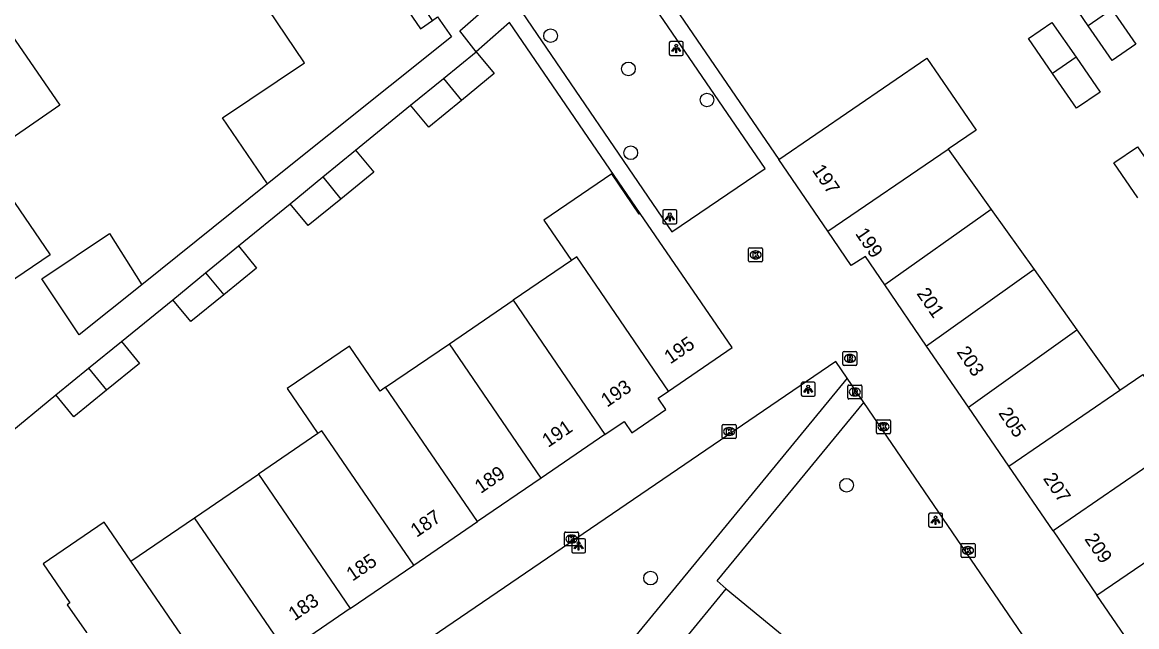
# Model space of a CAD drawing. Extents: x 155275 to 156263, y 382654 to 383635.
# Drawn here: x 155568.4 to 155648.2, y 383097.5 to 383140.8 of the extents above; entities that cross this region are included whole.
import ezdxf

# ---------------------------------------------------------------- set-up
doc = ezdxf.new("R2010")
doc.units = 0
for name, color, linetype in [('IMGEO_Boom', 7, 'Continuous'), ('IMGEO_Erf', 7, 'Continuous'), ('IMGEO_Kolk', 7, 'Continuous'), ('IMGEO_Lichtpunt', 7, 'Continuous'), ('IMGEO_Muur', 7, 'Continuous'), ('IMGEO_Pand', 7, 'Continuous'), ('IMGEO_Pand_nummerreeks', 7, 'Continuous'), ('IMGEO_Pand_overbouw', 7, 'Continuous'), ('IMGEO_Parkeervlak_open', 7, 'Continuous'), ('IMGEO_Rioolput', 7, 'Continuous'), ('IMGEO_Voetpad_open', 7, 'Continuous')]:
    doc.layers.add(name, color=color, linetype=linetype)

msp = doc.modelspace()

# ---------------------------------------------------------------- linework, layer by layer
at = {"layer": 'IMGEO_Boom'}
for centre in [(155606.223, 383139.846), (155611.802, 383137.468), (155617.42, 383135.244), (155611.962, 383131.466), (155627.407, 383107.675), (155613.382, 383101.022)]:
    msp.add_circle(centre, 0.489, dxfattribs=at)
at = {"layer": 'IMGEO_Erf'}
for points in [[(155592.274, 383131.649), (155596.211, 383134.864)], [(155583.885, 383124.794), (155587.587, 383127.819)], [(155575.51, 383117.951), (155579.193, 383120.945)], [(155567.12, 383111.095), (155570.811, 383114.135)]]:
    msp.add_lwpolyline(points, dxfattribs=at)
at = {"layer": 'IMGEO_Kolk'}
for p, q in [((155620.4, 383123.73), (155620.4, 383124.582)), ((155620.475, 383124.656), (155621.327, 383124.656)), ((155620.888, 383124.436), (155620.913, 383124.436)), ((155621.401, 383124.582), (155621.401, 383123.73)), ((155621.327, 383123.656), (155620.475, 383123.656)), ((155620.911, 383123.876), (155620.886, 383123.876)), ((155618.506, 383111.088), (155618.506, 383111.94)), ((155618.581, 383112.014), (155619.433, 383112.014)), ((155618.994, 383111.794), (155619.019, 383111.794)), ((155619.507, 383111.94), (155619.507, 383111.088)), ((155629.55, 383111.435), (155629.55, 383112.287)), ((155629.625, 383112.361), (155630.477, 383112.361)), ((155630.038, 383112.141), (155630.063, 383112.141)), ((155630.551, 383112.287), (155630.551, 383111.435)), ((155619.433, 383111.014), (155618.581, 383111.014)), ((155619.017, 383111.234), (155618.992, 383111.234)), ((155630.477, 383111.361), (155629.625, 383111.361)), ((155630.061, 383111.581), (155630.036, 383111.581)), ((155607.222, 383103.397), (155607.222, 383104.249)), ((155607.297, 383104.323), (155608.149, 383104.323)), ((155607.71, 383104.103), (155607.735, 383104.103)), ((155608.223, 383104.249), (155608.223, 383103.397)), ((155608.149, 383103.323), (155607.297, 383103.323)), ((155607.733, 383103.543), (155607.708, 383103.543)), ((155635.6, 383102.574), (155635.6, 383103.426)), ((155635.675, 383103.5), (155636.527, 383103.5)), ((155636.088, 383103.28), (155636.113, 383103.28)), ((155636.601, 383103.426), (155636.601, 383102.574)), ((155636.527, 383102.5), (155635.675, 383102.5)), ((155636.111, 383102.72), (155636.086, 383102.72))]:
    msp.add_line(p, q, dxfattribs=at)
for points in [[(155620.4, 383123.73), (155620.4, 383124.582)], [(155620.475, 383124.656), (155621.327, 383124.656)], [(155620.721, 383124.356), (155620.844, 383124.356), (155620.844, 383124.205), (155620.974, 383124.356), (155621.138, 383124.356), (155620.992, 383124.205), (155621.145, 383123.956), (155620.993, 383123.956), (155620.908, 383124.12), (155620.844, 383124.053), (155620.844, 383123.956), (155620.721, 383123.956), (155620.721, 383124.356)], [(155621.401, 383124.582), (155621.401, 383123.73)], [(155621.327, 383123.656), (155620.475, 383123.656)], [(155618.506, 383111.088), (155618.506, 383111.94)], [(155618.581, 383112.014), (155619.433, 383112.014)], [(155618.827, 383111.714), (155618.95, 383111.714), (155618.95, 383111.563), (155619.08, 383111.714), (155619.244, 383111.714), (155619.098, 383111.563), (155619.251, 383111.314), (155619.099, 383111.314), (155619.014, 383111.478), (155618.95, 383111.411), (155618.95, 383111.314), (155618.827, 383111.314), (155618.827, 383111.714)], [(155619.507, 383111.94), (155619.507, 383111.088)], [(155629.55, 383111.435), (155629.55, 383112.287)], [(155629.625, 383112.361), (155630.477, 383112.361)], [(155629.871, 383112.061), (155629.994, 383112.061), (155629.994, 383111.91), (155630.124, 383112.061), (155630.288, 383112.061), (155630.142, 383111.91), (155630.295, 383111.661), (155630.143, 383111.661), (155630.058, 383111.825), (155629.994, 383111.758), (155629.994, 383111.661), (155629.871, 383111.661), (155629.871, 383112.061)], [(155630.551, 383112.287), (155630.551, 383111.435)], [(155619.433, 383111.014), (155618.581, 383111.014)], [(155630.477, 383111.361), (155629.625, 383111.361)], [(155607.222, 383103.397), (155607.222, 383104.249)], [(155607.297, 383104.323), (155608.149, 383104.323)], [(155607.543, 383104.023), (155607.666, 383104.023), (155607.666, 383103.872), (155607.796, 383104.023), (155607.96, 383104.023), (155607.814, 383103.872), (155607.967, 383103.623), (155607.815, 383103.623), (155607.73, 383103.787), (155607.666, 383103.72), (155607.666, 383103.623), (155607.543, 383103.623), (155607.543, 383104.023)], [(155608.223, 383104.249), (155608.223, 383103.397)], [(155608.149, 383103.323), (155607.297, 383103.323)], [(155635.6, 383102.574), (155635.6, 383103.426)], [(155635.675, 383103.5), (155636.527, 383103.5)], [(155635.921, 383103.2), (155636.044, 383103.2), (155636.044, 383103.049), (155636.174, 383103.2), (155636.338, 383103.2), (155636.192, 383103.049), (155636.345, 383102.8), (155636.193, 383102.8), (155636.108, 383102.964), (155636.044, 383102.897), (155636.044, 383102.8), (155635.921, 383102.8), (155635.921, 383103.2)], [(155636.601, 383103.426), (155636.601, 383102.574)], [(155636.527, 383102.5), (155635.675, 383102.5)]]:
    msp.add_lwpolyline(points, dxfattribs=at)
for centre, start, end in [((155620.477, 383124.58), 91.55205, 178.44795), ((155620.477, 383124.58), 91.55205, 178.44795), ((155621.325, 383124.58), 1.55205, 88.44795), ((155621.325, 383124.58), 1.55205, 88.44795), ((155620.477, 383123.732), 181.55205, 268.44795), ((155620.477, 383123.732), 181.55205, 268.44795), ((155621.325, 383123.732), 271.55205, 358.44795), ((155621.325, 383123.732), 271.55205, 358.44795), ((155618.583, 383111.938), 91.55205, 178.44795), ((155618.583, 383111.938), 91.55205, 178.44795), ((155619.431, 383111.938), 1.55205, 88.44795), ((155619.431, 383111.938), 1.55205, 88.44795), ((155629.627, 383112.285), 91.55205, 178.44795), ((155629.627, 383112.285), 91.55205, 178.44795), ((155630.475, 383112.285), 1.55205, 88.44795), ((155630.475, 383112.285), 1.55205, 88.44795), ((155618.583, 383111.09), 181.55205, 268.44795), ((155618.583, 383111.09), 181.55205, 268.44795), ((155619.431, 383111.09), 271.55205, 358.44795), ((155619.431, 383111.09), 271.55205, 358.44795), ((155629.627, 383111.437), 181.55205, 268.44795), ((155629.627, 383111.437), 181.55205, 268.44795), ((155630.475, 383111.437), 271.55205, 358.44795), ((155630.475, 383111.437), 271.55205, 358.44795), ((155607.299, 383104.247), 91.55205, 178.44795), ((155607.299, 383104.247), 91.55205, 178.44795), ((155608.147, 383104.247), 1.55205, 88.44795), ((155608.147, 383104.247), 1.55205, 88.44795), ((155607.299, 383103.399), 181.55205, 268.44795), ((155607.299, 383103.399), 181.55205, 268.44795), ((155608.147, 383103.399), 271.55205, 358.44795), ((155608.147, 383103.399), 271.55205, 358.44795), ((155635.677, 383103.424), 91.55205, 178.44795), ((155635.677, 383103.424), 91.55205, 178.44795), ((155636.525, 383103.424), 1.55205, 88.44795), ((155636.525, 383103.424), 1.55205, 88.44795), ((155635.677, 383102.576), 181.55205, 268.44795), ((155635.677, 383102.576), 181.55205, 268.44795), ((155636.525, 383102.576), 271.55205, 358.44795), ((155636.525, 383102.576), 271.55205, 358.44795)]:
    msp.add_arc(centre, 0.0765, start, end, dxfattribs=at)
for centre, major_axis, ratio, start_param, end_param in [((155620.887, 383124.156), (-0.387, 0.002), 0.722429, 4.712389, 7.853982), ((155620.912, 383124.156), (-0.39, 0.002), 0.717154, 1.570796, 4.712389), ((155618.993, 383111.514), (-0.387, 0.002), 0.722429, 4.712389, 7.853982), ((155619.018, 383111.514), (-0.39, 0.002), 0.717154, 1.570796, 4.712389), ((155630.037, 383111.861), (-0.387, 0.002), 0.722429, 4.712389, 7.853982), ((155630.062, 383111.861), (-0.39, 0.002), 0.717154, 1.570796, 4.712389), ((155607.709, 383103.823), (-0.387, 0.002), 0.722429, 4.712389, 7.853982), ((155607.734, 383103.823), (-0.39, 0.002), 0.717154, 1.570796, 4.712389), ((155636.087, 383103), (-0.387, 0.002), 0.722429, 4.712389, 7.853982), ((155636.112, 383103), (-0.39, 0.002), 0.717154, 1.570796, 4.712389)]:
    msp.add_ellipse(centre, major_axis=major_axis, ratio=ratio, start_param=start_param, end_param=end_param, dxfattribs=at)
at = {"layer": 'IMGEO_Lichtpunt'}
for p, q in [((155614.723, 383139.333), (155614.723, 383138.526)), ((155614.723, 383139.333), (155614.723, 383138.526)), ((155615.625, 383139.428), (155614.817, 383139.428)), ((155615.625, 383139.428), (155614.817, 383139.428)), ((155615.719, 383138.526), (155615.719, 383139.333)), ((155615.719, 383138.526), (155615.719, 383139.333)), ((155614.817, 383138.432), (155615.625, 383138.432)), ((155614.817, 383138.432), (155615.625, 383138.432)), ((155614.263, 383127.281), (155614.263, 383126.474)), ((155614.263, 383127.281), (155614.263, 383126.474)), ((155615.165, 383127.376), (155614.357, 383127.376)), ((155615.165, 383127.376), (155614.357, 383127.376)), ((155615.259, 383126.474), (155615.259, 383127.281)), ((155615.259, 383126.474), (155615.259, 383127.281)), ((155614.357, 383126.38), (155615.165, 383126.38)), ((155614.357, 383126.38), (155615.165, 383126.38)), ((155624.169, 383114.944), (155624.169, 383114.137)), ((155624.169, 383114.944), (155624.169, 383114.137)), ((155625.071, 383115.039), (155624.263, 383115.039)), ((155625.071, 383115.039), (155624.263, 383115.039)), ((155625.165, 383114.137), (155625.165, 383114.944)), ((155625.165, 383114.137), (155625.165, 383114.944)), ((155624.263, 383114.043), (155625.071, 383114.043)), ((155624.263, 383114.043), (155625.071, 383114.043)), ((155633.282, 383105.576), (155633.282, 383104.769)), ((155633.282, 383105.576), (155633.282, 383104.769)), ((155634.184, 383105.671), (155633.376, 383105.671)), ((155634.184, 383105.671), (155633.376, 383105.671)), ((155634.278, 383104.769), (155634.278, 383105.576)), ((155634.278, 383104.769), (155634.278, 383105.576)), ((155633.376, 383104.675), (155634.184, 383104.675)), ((155633.376, 383104.675), (155634.184, 383104.675)), ((155607.736, 383103.739), (155607.736, 383102.932)), ((155607.736, 383103.739), (155607.736, 383102.932)), ((155608.638, 383103.834), (155607.83, 383103.834)), ((155608.638, 383103.834), (155607.83, 383103.834)), ((155608.732, 383102.932), (155608.732, 383103.739)), ((155608.732, 383102.932), (155608.732, 383103.739)), ((155607.83, 383102.838), (155608.638, 383102.838)), ((155607.83, 383102.838), (155608.638, 383102.838))]:
    msp.add_line(p, q, dxfattribs=at)
for points in [[(155615.097, 383138.997), (155615.136, 383138.969), (155614.948, 383138.707), (155614.91, 383138.734), (155615.097, 383138.997)], [(155615.199, 383138.949), (155615.246, 383138.949), (155615.246, 383138.627), (155615.199, 383138.627), (155615.199, 383138.949)], [(155615.309, 383138.969), (155615.347, 383138.996), (155615.534, 383138.734), (155615.495, 383138.706), (155615.309, 383138.969)], [(155614.637, 383126.945), (155614.676, 383126.917), (155614.488, 383126.655), (155614.45, 383126.682), (155614.637, 383126.945)], [(155614.739, 383126.897), (155614.786, 383126.897), (155614.786, 383126.575), (155614.739, 383126.575), (155614.739, 383126.897)], [(155614.849, 383126.917), (155614.887, 383126.944), (155615.074, 383126.682), (155615.035, 383126.654), (155614.849, 383126.917)], [(155624.543, 383114.608), (155624.582, 383114.58), (155624.394, 383114.318), (155624.356, 383114.345), (155624.543, 383114.608)], [(155624.645, 383114.56), (155624.692, 383114.56), (155624.692, 383114.238), (155624.645, 383114.238), (155624.645, 383114.56)], [(155624.755, 383114.58), (155624.793, 383114.607), (155624.98, 383114.345), (155624.941, 383114.317), (155624.755, 383114.58)], [(155633.656, 383105.24), (155633.695, 383105.212), (155633.507, 383104.95), (155633.469, 383104.977), (155633.656, 383105.24)], [(155633.868, 383105.212), (155633.906, 383105.239), (155634.093, 383104.977), (155634.054, 383104.949), (155633.868, 383105.212)], [(155633.758, 383105.192), (155633.805, 383105.192), (155633.805, 383104.87), (155633.758, 383104.87), (155633.758, 383105.192)], [(155608.11, 383103.403), (155608.149, 383103.375), (155607.961, 383103.113), (155607.923, 383103.14), (155608.11, 383103.403)], [(155608.212, 383103.355), (155608.259, 383103.355), (155608.259, 383103.033), (155608.212, 383103.033), (155608.212, 383103.355)], [(155608.322, 383103.375), (155608.36, 383103.402), (155608.547, 383103.14), (155608.508, 383103.112), (155608.322, 383103.375)]]:
    msp.add_lwpolyline(points, dxfattribs=at)
for centre in [(155615.222, 383139.131), (155614.762, 383127.079), (155624.668, 383114.742), (155633.781, 383105.374), (155608.235, 383103.537)]:
    msp.add_circle(centre, 0.0994, dxfattribs=at)
for centre, start, end in [((155614.817, 383139.333), 90, 180), ((155614.817, 383139.333), 90, 180), ((155615.625, 383139.333), 0, 90), ((155615.625, 383139.333), 0, 90), ((155614.817, 383138.526), 180, 270), ((155614.817, 383138.526), 180, 270), ((155615.625, 383138.526), 270, 0), ((155615.625, 383138.526), 270, 360), ((155614.357, 383127.281), 90, 180), ((155614.357, 383127.281), 90, 180), ((155615.165, 383127.281), 0, 90), ((155615.165, 383127.281), 0, 90), ((155614.357, 383126.474), 180, 270), ((155614.357, 383126.474), 180, 270), ((155615.165, 383126.474), 270, 0), ((155615.165, 383126.474), 270, 360), ((155624.263, 383114.944), 90, 180), ((155624.263, 383114.944), 90, 180), ((155625.071, 383114.944), 0, 90), ((155625.071, 383114.944), 0, 90), ((155624.263, 383114.137), 180, 270), ((155624.263, 383114.137), 180, 270), ((155625.071, 383114.137), 270, 0), ((155625.071, 383114.137), 270, 360), ((155633.376, 383105.576), 90, 180), ((155633.376, 383105.576), 90, 180), ((155634.184, 383105.576), 0, 90), ((155634.184, 383105.576), 0, 90), ((155633.376, 383104.769), 180, 270), ((155633.376, 383104.769), 180, 270), ((155634.184, 383104.769), 270, 0), ((155634.184, 383104.769), 270, 360), ((155607.83, 383103.739), 90, 180), ((155607.83, 383103.739), 90, 180), ((155608.638, 383103.739), 0, 90), ((155608.638, 383103.739), 0, 90), ((155607.83, 383102.932), 180, 270), ((155607.83, 383102.932), 180, 270), ((155608.638, 383102.932), 270, 0), ((155608.638, 383102.932), 270, 360)]:
    msp.add_arc(centre, 0.0946, start, end, dxfattribs=at)
at = {"layer": 'IMGEO_Muur'}
msp.add_lwpolyline([(155585.977, 383129.245), (155576.97, 383122.022)], dxfattribs=at)
at = {"layer": 'IMGEO_Pand'}
for points in [[(155591.263, 383146.732), (155591.465, 383146.457), (155594.469, 383148.456), (155597.599, 383143.82), (155596.391, 383143.004), (155595.513, 383142.412), (155596.908, 383140.347), (155597.78, 383140.94), (155598.14, 383141.184), (155599.133, 383139.755), (155585.977, 383129.245), (155582.75, 383133.961), (155588.627, 383137.901), (155585.357, 383142.772), (155591.263, 383146.732)], [(155644.705, 383140.563), (155643, 383143.056), (155644.685, 383144.22), (155646.398, 383141.725)], [(155646.398, 383141.725), (155648.111, 383139.229), (155646.416, 383138.061), (155644.705, 383140.563)], [(155646.398, 383141.725), (155644.705, 383140.563)], [(155561.76, 383136.972), (155567.124, 383140.663), (155571.102, 383134.874), (155565.729, 383131.181), (155561.76, 383136.972)], [(155642.149, 383137.146), (155640.433, 383139.639), (155642.11, 383140.796), (155643.833, 383138.305)], [(155598.554, 383136.78), (155600.896, 383138.695)], [(155600.896, 383138.695), (155602.188, 383137.131), (155599.84, 383135.206)], [(155622.569, 383130.992), (155633.145, 383138.242), (155636.677, 383133.086), (155634.682, 383131.728)], [(155643.833, 383138.305), (155645.559, 383135.812), (155643.864, 383134.653), (155642.149, 383137.146)], [(155643.833, 383138.305), (155642.149, 383137.146)], [(155596.211, 383134.864), (155598.554, 383136.78)], [(155598.554, 383136.78), (155599.84, 383135.206)], [(155599.84, 383135.206), (155597.509, 383133.295), (155596.211, 383134.864)], [(155589.931, 383129.734), (155592.274, 383131.649)], [(155592.274, 383131.649), (155593.569, 383130.076), (155591.219, 383128.157)], [(155626.06, 383125.859), (155634.682, 383131.728)], [(155634.682, 383131.728), (155637.753, 383127.415)], [(155648.245, 383128.249), (155646.537, 383130.754), (155648.227, 383131.897), (155649.935, 383129.402)], [(155626.06, 383125.859), (155622.569, 383130.992)], [(155612.643, 383127.126), (155612.57, 383127.076), (155610.605, 383129.953), (155605.754, 383126.64), (155607.719, 383123.763)], [(155587.587, 383127.819), (155589.931, 383129.734)], [(155589.931, 383129.734), (155591.219, 383128.157)], [(155591.219, 383128.157), (155588.885, 383126.251), (155587.587, 383127.819)], [(155614.665, 383114.405), (155619.22, 383117.518), (155612.643, 383127.126)], [(155637.753, 383127.415), (155630.151, 383122.004)], [(155637.753, 383127.415), (155640.823, 383123.101)], [(155574.652, 383125.68), (155576.97, 383122.022), (155572.5, 383118.437), (155569.82, 383122.438), (155574.652, 383125.68)], [(155630.151, 383122.004), (155628.752, 383124.05), (155627.731, 383123.402), (155626.06, 383125.859)], [(155581.539, 383122.87), (155583.885, 383124.794)], [(155583.885, 383124.794), (155585.181, 383123.204), (155582.833, 383121.292)], [(155607.719, 383123.763), (155603.537, 383120.907)], [(155614.665, 383114.405), (155608.094, 383124.019), (155607.719, 383123.763)], [(155579.193, 383120.945), (155581.539, 383122.87)], [(155581.539, 383122.87), (155582.833, 383121.292)], [(155640.823, 383123.101), (155633.14, 383117.632)], [(155640.823, 383123.101), (155643.894, 383118.788)], [(155633.14, 383117.632), (155630.151, 383122.004)], [(155582.833, 383121.292), (155580.489, 383119.382), (155579.193, 383120.945)], [(155598.981, 383117.795), (155603.537, 383120.907)], [(155603.537, 383120.907), (155610.109, 383111.291)], [(155636.128, 383113.26), (155643.894, 383118.788)], [(155643.894, 383118.788), (155646.964, 383114.474)], [(155573.161, 383116.043), (155575.51, 383117.951)], [(155575.51, 383117.951), (155576.804, 383116.382), (155574.44, 383114.468)], [(155594.424, 383114.683), (155594.029, 383114.413), (155591.833, 383117.629), (155587.383, 383114.59), (155589.58, 383111.374)], [(155594.424, 383114.683), (155598.981, 383117.795)], [(155605.554, 383108.178), (155598.981, 383117.795)], [(155636.128, 383113.26), (155633.14, 383117.632)], [(155570.811, 383114.135), (155573.161, 383116.043)], [(155573.161, 383116.043), (155574.44, 383114.468)], [(155646.964, 383114.474), (155648.614, 383115.605), (155651.782, 383110.984)], [(155574.44, 383114.468), (155572.099, 383112.572), (155570.811, 383114.135)], [(155600.999, 383105.064), (155594.424, 383114.683)], [(155610.109, 383111.291), (155611.486, 383112.232), (155612.041, 383111.419), (155614.481, 383113.086), (155613.925, 383113.899), (155614.665, 383114.405)], [(155639.021, 383109.029), (155646.964, 383114.474)], [(155639.021, 383109.029), (155636.128, 383113.26)], [(155589.58, 383111.374), (155585.312, 383108.459)], [(155596.443, 383101.951), (155589.868, 383111.571), (155589.58, 383111.374)], [(155610.109, 383111.291), (155605.554, 383108.178)], [(155651.782, 383110.984), (155642.183, 383104.403)], [(155580.755, 383105.347), (155585.312, 383108.459)], [(155585.312, 383108.459), (155591.888, 383098.837)], [(155642.183, 383104.403), (155639.021, 383109.029)], [(155605.554, 383108.178), (155600.999, 383105.064)], [(155576.199, 383102.235), (155580.755, 383105.347)], [(155587.333, 383095.724), (155580.755, 383105.347)], [(155576.199, 383102.235), (155574.285, 383105.036), (155569.909, 383102.048), (155571.822, 383099.246), (155571.633, 383099.117), (155573.025, 383097.119), (155573.006, 383097.106)], [(155596.443, 383101.951), (155600.999, 383105.064)], [(155645.327, 383099.804), (155652.949, 383104.999)], [(155642.183, 383104.403), (155645.327, 383099.804)], [(155582.778, 383092.61), (155576.199, 383102.235)], [(155591.888, 383098.837), (155596.443, 383101.951)], [(155650.628, 383092.05), (155645.327, 383099.804)], [(155591.888, 383098.837), (155587.333, 383095.724)]]:
    msp.add_lwpolyline(points, dxfattribs=at)
at = {"layer": 'IMGEO_Pand_overbouw'}
msp.add_lwpolyline([(155596.391, 383143.004), (155595.513, 383142.412), (155596.908, 383140.347), (155597.78, 383140.94)], close=True, dxfattribs=at)
at = {"layer": 'IMGEO_Parkeervlak_open'}
msp.add_lwpolyline([(155618.803, 383100.253), (155639.804, 383082.99), (155636.678, 383079.135)], dxfattribs=at)
at = {"layer": 'IMGEO_Rioolput'}
for p, q in [((155627.15, 383116.324), (155627.15, 383117.176)), ((155627.225, 383117.25), (155628.077, 383117.25)), ((155628.151, 383117.176), (155628.151, 383116.324)), ((155627.661, 383116.47), (155627.636, 383116.47)), ((155627.638, 383117.03), (155627.663, 383117.03)), ((155628.077, 383116.25), (155627.225, 383116.25)), ((155627.574, 383114.843), (155628.426, 383114.843)), ((155627.499, 383113.917), (155627.499, 383114.769)), ((155628.01, 383114.063), (155627.985, 383114.063)), ((155627.987, 383114.623), (155628.012, 383114.623)), ((155628.5, 383114.769), (155628.5, 383113.917)), ((155628.426, 383113.843), (155627.574, 383113.843))]:
    msp.add_line(p, q, dxfattribs=at)
for points in [[(155627.15, 383116.324), (155627.15, 383117.176)], [(155627.225, 383117.25), (155628.077, 383117.25)], [(155628.151, 383117.176), (155628.151, 383116.324)], [(155627.739, 383116.948), (155627.487, 383116.95), (155627.487, 383116.55)], [(155627.487, 383116.55), (155627.611, 383116.55), (155627.611, 383116.712), (155627.622, 383116.712)], [(155627.665, 383116.869), (155627.611, 383116.869), (155627.611, 383116.788)], [(155627.611, 383116.788), (155627.663, 383116.788)], [(155627.669, 383116.683), (155627.74, 383116.55), (155627.88, 383116.55), (155627.815, 383116.676)], [(155628.077, 383116.25), (155627.225, 383116.25)], [(155627.574, 383114.843), (155628.426, 383114.843)], [(155627.499, 383113.917), (155627.499, 383114.769)], [(155628.088, 383114.541), (155627.836, 383114.543), (155627.836, 383114.143)], [(155627.836, 383114.143), (155627.96, 383114.143), (155627.96, 383114.305), (155627.971, 383114.305)], [(155628.014, 383114.462), (155627.96, 383114.462), (155627.96, 383114.381)], [(155627.96, 383114.381), (155628.012, 383114.381)], [(155628.018, 383114.276), (155628.089, 383114.143), (155628.229, 383114.143), (155628.164, 383114.269)], [(155628.5, 383114.769), (155628.5, 383113.917)], [(155628.426, 383113.843), (155627.574, 383113.843)]]:
    msp.add_lwpolyline(points, dxfattribs=at)
for centre, radius, start, end in [((155627.227, 383117.174), 0.0765, 91.55205, 178.44795), ((155627.227, 383117.174), 0.0765, 91.55205, 178.44795), ((155628.075, 383117.174), 0.0765, 1.55205, 88.44795), ((155628.075, 383117.174), 0.0765, 1.55205, 88.44795), ((155627.621, 383116.659), 0.0533, 26.02933, 88.69889), ((155627.647, 383116.977), 0.19, 274.7715, 282.96867), ((155627.671, 383116.773), 0.0964, 77.00612, 93.18647), ((155627.685, 383116.83), 0.0378, 276.66336, 79.67722), ((155627.738, 383116.838), 0.109, 350.36119, 89.41601), ((155627.736, 383116.838), 0.112, 277.58423, 350.98172), ((155627.72, 383116.623), 0.108, 29.51342, 73.79051), ((155627.227, 383116.326), 0.0765, 181.55205, 268.44795), ((155627.227, 383116.326), 0.0765, 181.55205, 268.44795), ((155628.075, 383116.326), 0.0765, 271.55205, 358.44795), ((155628.075, 383116.326), 0.0765, 271.55205, 358.44795), ((155627.576, 383114.767), 0.0765, 91.55205, 178.44795), ((155627.576, 383114.767), 0.0765, 91.55205, 178.44795), ((155628.424, 383114.767), 0.0765, 1.55205, 88.44795), ((155628.424, 383114.767), 0.0765, 1.55205, 88.44795), ((155627.97, 383114.252), 0.0533, 26.02933, 88.69889), ((155627.996, 383114.57), 0.19, 274.7715, 282.96867), ((155628.02, 383114.366), 0.0964, 77.00612, 93.18647), ((155628.034, 383114.423), 0.0378, 276.66336, 79.67722), ((155628.087, 383114.431), 0.109, 350.36119, 89.41601), ((155628.085, 383114.431), 0.112, 277.58423, 350.98172), ((155628.069, 383114.216), 0.108, 29.51342, 73.79051), ((155627.576, 383113.919), 0.0765, 181.55205, 268.44795), ((155627.576, 383113.919), 0.0765, 181.55205, 268.44795), ((155628.424, 383113.919), 0.0765, 271.55205, 358.44795), ((155628.424, 383113.919), 0.0765, 271.55205, 358.44795)]:
    msp.add_arc(centre, radius, start, end, dxfattribs=at)
for centre, major_axis, ratio, start_param, end_param in [((155627.637, 383116.75), (-0.387, 0.002), 0.722429, 4.712389, 7.853982), ((155627.662, 383116.75), (-0.39, 0.002), 0.717154, 1.570796, 4.712389), ((155627.986, 383114.343), (-0.387, 0.002), 0.722429, 4.712389, 7.853982), ((155628.011, 383114.343), (-0.39, 0.002), 0.717154, 1.570796, 4.712389)]:
    msp.add_ellipse(centre, major_axis=major_axis, ratio=ratio, start_param=start_param, end_param=end_param, dxfattribs=at)
at = {"layer": 'IMGEO_Voetpad_open'}
for points in [[(155526.277, 383188.898), (155570.403, 383124.152), (155564.804, 383120.367), (155520.794, 383184.782)], [(155610.441, 383146.625), (155604.19, 383141.494), (155614.913, 383125.805), (155621.572, 383130.348), (155610.441, 383146.625)], [(155613.622, 383144.086), (155622.569, 383130.992)], [(155600.896, 383138.695), (155599.73, 383140.197), (155601.267, 383141.518)], [(155612.643, 383127.126), (155603.288, 383140.791), (155600.896, 383138.695)], [(155627.457, 383115.333), (155626.648, 383116.53), (155587.934, 383090.116)], [(155627.457, 383115.333), (155599.152, 383080.871), (155587.934, 383090.116)], [(155628.64, 383113.6), (155627.457, 383115.333)], [(155618.803, 383100.253), (155618.147, 383100.817), (155628.64, 383113.6)], [(155646.675, 383087.184), (155628.64, 383113.6)], [(155636.678, 383079.135), (155615.678, 383096.443), (155618.803, 383100.253)]]:
    msp.add_lwpolyline(points, dxfattribs=at)

# ---------------------------------------------------------------- texts
at = {"layer": 'IMGEO_Pand_nummerreeks'}
for s, rotation, p in [('197', 304.22256, (155624.906, 383130.223)), ('199', 304.22256, (155627.994, 383125.683)), ('201', 304.36007, (155632.389, 383121.388)), ('195', 34.35455, (155614.791, 383116.308)), ('203', 304.36007, (155635.25, 383117.203)), ('193', 34.35455, (155610.264, 383113.214)), ('205', 304.36007, (155638.238, 383112.832)), ('191', 34.35455, (155606.051, 383110.335)), ('189', 34.35455, (155601.228, 383107.038)), ('207', 304.36007, (155641.437, 383108.153)), ('187', 34.35455, (155596.637, 383103.9)), ('209', 304.36007, (155644.4, 383103.817)), ('185', 34.35455, (155592.045, 383100.762)), ('183', 34.35455, (155587.895, 383097.925))]:
    msp.add_text(s, height=1, rotation=rotation, dxfattribs=at).set_placement(p)

doc.saveas('drawing.dxf')
